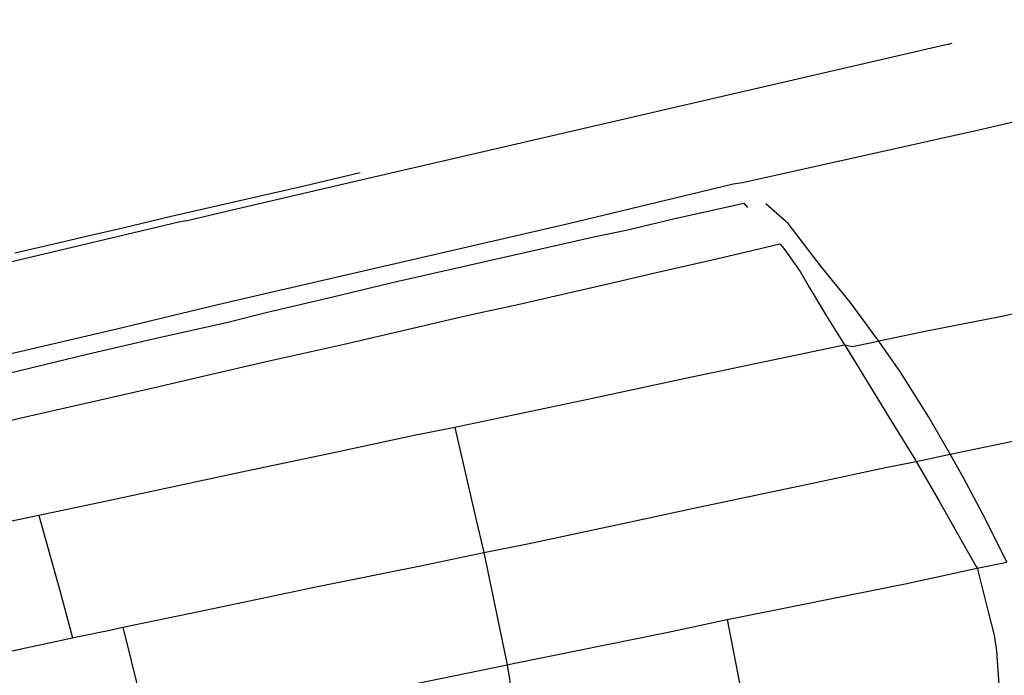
# Model space of a CAD drawing. Header units: inches. Extents: x 210911 to 224988, y 571697 to 586201.
# Tile 300 of 301: x 223036 to 223705, y 585756 to 586201. Entities that reach past the tile are written whole.
import ezdxf

# ---------------------------------------------------------------- set-up
doc = ezdxf.new("R2010")
doc.units = ezdxf.units.IN
doc.header["$MEASUREMENT"] = 0

msp = doc.modelspace()

# ---------------------------------------------------------------- linework, layer by layer
for points in [[(222691.671, 585890.143), (222735.733, 585903.198), (222757.067, 585909.598), (222867.347, 585936.502), (222927.431, 585950.866), (222937.341, 585952.841), (223101.668, 585991.081), (223170.261, 586007.739), (223202.439, 586015.011), (223408.614, 586062.738), (223511.026, 586087.397), (223520.405, 586089.652), (223526.85, 586090.556), (223689.356, 586126.859), (223798.542, 586152.466), (223860.586, 586166.817), (223942.855, 586185.846), (224009.049, 586201.157)], [(222580.976, 585899.282), (222585.336, 585901.623), (222592.304, 585906.791), (222629.968, 585928.219), (222666.758, 585943.289), (222666.71, 585943.431), (222702.464, 585955.471), (222728.17, 585963.584), (222753.25, 585970.922), (222776.138, 585977.353), (222867.886, 585999.082), (222975.653, 586024.017), (223143.781, 586063.724), (223148.371, 586064.768), (223148.421, 586064.564), (223182.822, 586072.647), (223272.317, 586093.401), (223483.734, 586142.306), (223606.188, 586170.633), (223663.975, 586183.978), (223666.776, 586184.638), (223669.204, 586185.197)], [(223032.374, 586042.812), (223057.911, 586048.683), (223081.847, 586054.366), (223105.774, 586059.667), (223138.457, 586067.553), (223188.116, 586078.904), (223228.829, 586088.286), (223266.978, 586097.224)], [(223000.706, 585954.085), (223028.119, 585960.954), (223082.43, 585974.026), (223128.263, 585984.68), (223176.976, 585995.66), (223204.923, 586002.614), (223248.407, 586012.811), (223287.865, 586022.296), (223358.692, 586038.386), (223425.717, 586053.715), (223447.783, 586058.259), (223479.921, 586065.855), (223527.666, 586076.518), (223530.258, 586073.604)], [(223619.392, 585982.656), (223615.661, 585987.985), (223599.837, 586009.175), (223580.079, 586033.614), (223557.738, 586062.623), (223542.729, 586076.078)], [(223007.996, 585923.984), (223042.422, 585931.904), (223084.265, 585941.585), (223127.252, 585951.312), (223165.99, 585960.372), (223205.175, 585969.338), (223255.978, 585980.739), (223298.954, 585990.667), (223332.709, 585998.496), (223344.693, 586001.215), (223373.996, 586007.682), (223410.643, 586015.979), (223437.35, 586022.097), (223467.185, 586029.118), (223506.194, 586038.013), (223528.319, 586043.265), (223552.186, 586048.779)], [(223552.186, 586048.779), (223554.831, 586045.749), (223559.388, 586039.287), (223565.958, 586030.002), (223572.137, 586019.467), (223583.612, 586000.097), (223593.782, 585983.833), (223596.251, 585979.915)], [(223815.454, 586014.71), (223814.604, 586015.453), (223812.034, 586017.439), (223808.544, 586019.333), (223806.504, 586020.162), (223803.979, 586020.661), (223801.607, 586020.606), (223793.732, 586019.25), (223763.945, 586012.452), (223734.736, 586006.433), (223702.942, 585999.521), (223653.097, 585989.664), (223619.392, 585982.656)], [(223619.392, 585982.656), (223615.696, 585981.887), (223601.387, 585978.995), (223596.251, 585979.915)], [(223667.834, 585905.912), (223664.476, 585911.873), (223653.308, 585931.134), (223634.064, 585961.696), (223619.392, 585982.656)], [(223596.251, 585979.915), (223595.936, 585979.971), (223579.88, 585976.657), (223488.122, 585957.296), (223421.7, 585943.027), (223331.308, 585924.11)], [(223596.251, 585979.915), (223603.635, 585968.195), (223626.717, 585930.328), (223644.373, 585901.792), (223644.791, 585901.066)], [(223667.834, 585905.912), (223720.167, 585916.919), (223799.517, 585933.598), (223856.634, 585945.461), (223875.842, 585949.443)], [(223331.308, 585924.11), (223303.758, 585918.645), (223254.242, 585907.961), (223182.177, 585892.746), (223097.893, 585874.718), (223048.656, 585864.213)], [(223331.308, 585924.11), (223345.387, 585863.062), (223351.003, 585839.159)], [(223644.791, 585901.066), (223667.834, 585905.912)], [(223706.372, 585832.672), (223691.833, 585861.833), (223676.889, 585889.836), (223667.834, 585905.912)], [(223351.003, 585839.159), (223381.791, 585845.34), (223447.422, 585859.362), (223493.666, 585869.154), (223577.561, 585886.958), (223623.936, 585896.939), (223644.791, 585901.066)], [(223644.791, 585901.066), (223660.379, 585873.967), (223679.231, 585840.709), (223685.515, 585829.737), (223686.178, 585828.523)], [(223048.656, 585864.213), (223010.433, 585856.247), (222954.602, 585844.758), (222928.463, 585838.935), (222903.717, 585833.735), (222880.093, 585828.639), (222869.242, 585826.166), (222866.807, 585825.387)], [(223048.656, 585864.213), (223062.858, 585813.237), (223071.559, 585781.185)], [(223105.737, 585788.351), (223106.745, 585788.577), (223157.298, 585799.059), (223239.139, 585816.182), (223307.873, 585830.14), (223350.918, 585839.206), (223350.942, 585839.147), (223351.003, 585839.159)], [(223351.003, 585839.159), (223359.924, 585796.488), (223366.746, 585762.765)], [(223516.423, 585793.569), (223637.414, 585817.907), (223686.178, 585828.523)], [(223686.178, 585828.523), (223706.372, 585832.672)], [(223686.178, 585828.523), (223686.527, 585827.883), (223693.821, 585798.915), (223697.772, 585782.979), (223699.289, 585772.298), (223700.235, 585758.927), (223701.573, 585740.447), (223702.171, 585723.655), (223702.45, 585721.397)], [(223071.559, 585781.185), (223074.361, 585781.772), (223096.886, 585786.363), (223105.737, 585788.351)], [(223105.737, 585788.351), (223117.079, 585742.695), (223124.022, 585712.688)], [(223366.746, 585762.765), (223371.023, 585763.632), (223476.168, 585785.108), (223516.423, 585793.569)], [(223516.423, 585793.569), (223529.253, 585727.041), (223536.517, 585687.944)], [(222978.506, 585761.671), (223028.139, 585771.921), (223067.1, 585780.25), (223071.559, 585781.185)], [(223161.038, 585720.157), (223251.936, 585739.204), (223339.182, 585757.18), (223366.746, 585762.765)], [(223366.746, 585762.765), (223368.223, 585754.515), (223369.589, 585745.415), (223370.697, 585737.307), (223371.804, 585728.514), (223371.936, 585723.027), (223371.778, 585719.818), (223371.536, 585716.644), (223371.364, 585712.267), (223371.734, 585707.9), (223373.705, 585700.204), (223385.992, 585657.215)]]:
    msp.add_lwpolyline(points)

doc.saveas('drawing.dxf')
